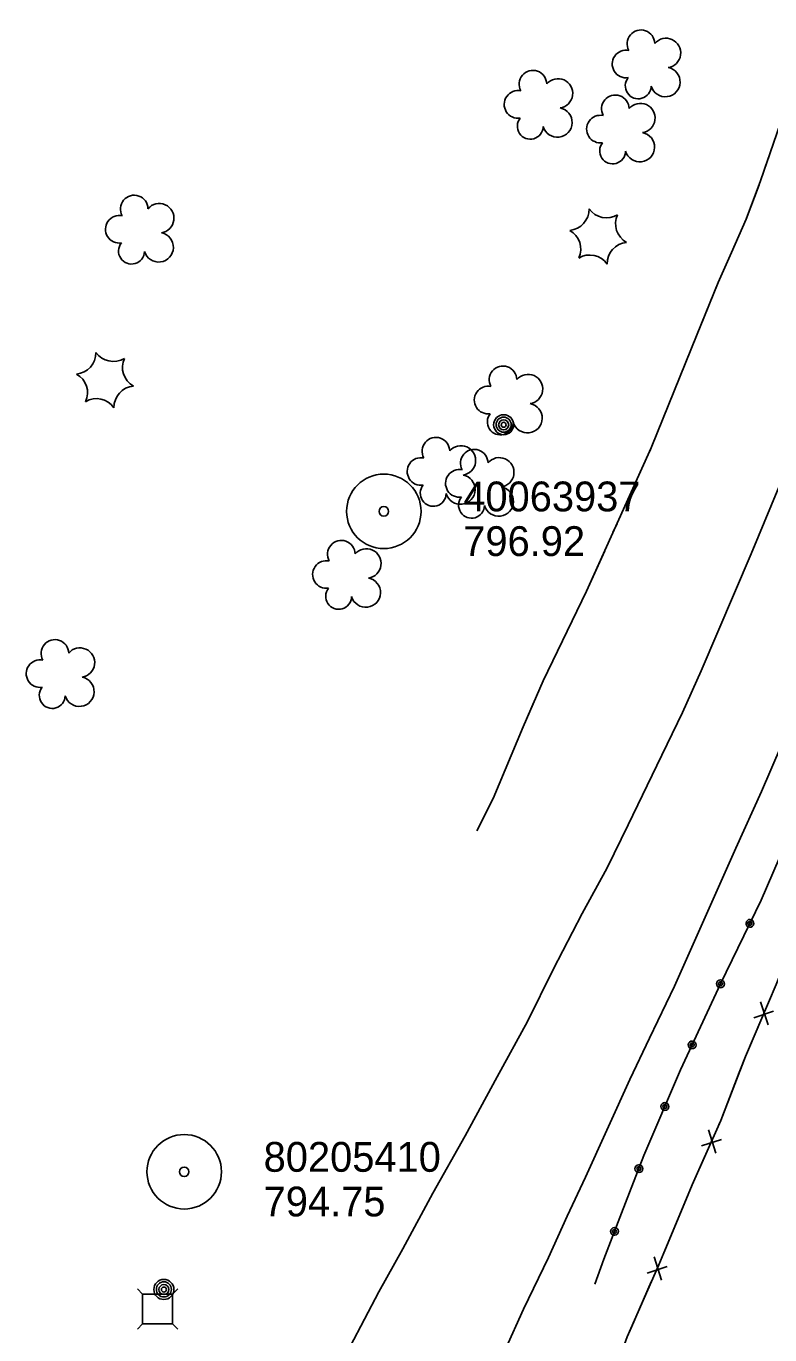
# Model space of a CAD drawing. Extents: x 591954 to 597000, y 198576 to 213500.
# Drawn here: x 593838.4 to 593988.2, y 211208.2 to 211471.8 of the extents above; entities that cross this region are included whole.
import ezdxf

# ---------------------------------------------------------------- set-up
doc = ezdxf.new("R2010")
doc.units = 0
for name, color, linetype in [('Level 11', 7, 'Continuous'), ('Level 14', 7, 'Continuous'), ('Level 15', 7, 'Continuous'), ('Level 17', 7, 'Continuous'), ('Level 18', 7, 'Continuous'), ('Level 19', 7, 'Continuous'), ('Level 21', 7, 'Continuous'), ('Level 6', 7, 'Continuous')]:
    doc.layers.add(name, color=color, linetype=linetype)

msp = doc.modelspace()

# ---------------------------------------------------------------- linework, layer by layer
at = {"layer": 'Level 11'}
for points in [[(594024.43, 211483.31), (594022.84, 211476.68), (594019.79, 211465.48), (594012.92, 211442.3), (594003.45, 211414), (593992.63, 211385.27), (593984.43, 211365.54), (593974.41, 211341.95)], [(593997.66, 211343.25), (593994.16, 211335.32), (593990.51, 211326.83), (593986.55, 211317.63), (593981.33, 211306.23), (593968.98, 211278.42), (593963.97, 211268), (593959.98, 211259.64), (593951.1, 211239.94), (593947.37, 211232.11), (593943.65, 211223.77), (593938.62, 211213.36), (593934.93, 211205.21), (593930.5, 211195.44), (593919.86, 211172.37), (593911.16, 211153), (593907.36, 211144.23), (593901.64, 211129.94), (593897.85, 211119.8), (593895.8, 211114.44)], [(593974.41, 211341.95), (593970.62, 211333.59), (593965.45, 211322.9), (593959.7, 211310.97), (593955.46, 211302.26), (593950.39, 211293.06), (593944.56, 211281.78), (593939.38, 211271.3), (593933.27, 211260.19), (593926.83, 211248.3), (593920.3, 211236.73), (593914.26, 211225.54), (593909.44, 211216.86), (593903.67, 211205.88)]]:
    msp.add_lwpolyline(points, dxfattribs=at)
at = {"layer": 'Level 14'}
for centre, radius in [((593934.6, 211391.53), 2.02), ((593934.59, 211391.54), 1.52), ((593934.6, 211391.5), 1.01), ((593934.6, 211391.51), 0.502), ((593866.16, 211217.36), 2.02), ((593866.16, 211217.37), 1.52), ((593866.17, 211217.33), 1.01), ((593866.17, 211217.34), 0.502)]:
    msp.add_circle(centre, radius, dxfattribs=at)
at = {"layer": 'Level 15'}
for p, q in [((593984.97, 211272.05), (593988.98, 211273.39)), ((593987.89, 211270.63), (593986.35, 211275.32)), ((593974.43, 211246.3), (593978.47, 211247.56)), ((593977.32, 211244.83), (593975.88, 211249.54)), ((593966.38, 211219.23), (593964.88, 211223.92)), ((593963.47, 211220.67), (593967.5, 211221.97))]:
    msp.add_line(p, q, dxfattribs=at)
for points in [[(593959.5, 211207.83), (593965.83, 211222.34), (593972.58, 211238.44), (593978.35, 211251.41), (593983.3, 211264.27), (593989.46, 211278.81), (593996.73, 211296.65), (594003.84, 211312.63), (594008.06, 211323.63), (594013.39, 211337.85), (594016.31, 211344.78)], [(593982.05, 211261.03), (593983.3, 211264.27), (593985.83, 211270.24)], [(593977.94, 211250.49), (593978.35, 211251.41), (593982.05, 211261.03)], [(593971.28, 211235.35), (593972.58, 211238.44), (593975.26, 211244.47)], [(593966.91, 211224.9), (593971.28, 211235.35)], [(593960.33, 211209.73), (593964.31, 211218.86)], [(593956.32, 211199.15), (593959.5, 211207.83), (593960.33, 211209.73)]]:
    msp.add_lwpolyline(points, dxfattribs=at)
at = {"layer": 'Level 17'}
msp.add_lwpolyline([(594006.26, 211341.75), (593996.24, 211318.48), (593986.47, 211295.78), (593978.29, 211278.93), (593970.23, 211261.58), (593962.86, 211244.33), (593958.34, 211232.69), (593954.75, 211223.46), (593952.97, 211218.41)], dxfattribs=at)
msp.add_lwpolyline([(594006.26, 211341.75), (593996.24, 211318.48), (593986.47, 211295.78), (593978.29, 211278.93), (593970.23, 211261.58), (593962.86, 211244.33), (593958.34, 211232.69), (593954.75, 211223.46), (593952.97, 211218.41)], dxfattribs=at)
msp.add_circle((593956.92, 211229.05), 0.398, dxfattribs=at)
for centre, major_axis, ratio in [((593984.2, 211291.1), (0.71, -0.345), 0.999851), ((593984.2, 211291.1), (0.337, -0.212), 0.999691), ((593978.27, 211278.9), (-0.339, -0.714), 0.999716), ((593978.27, 211278.9), (0.338, -0.209), 0.999826), ((593972.56, 211266.6), (-0.333, -0.716), 0.999812), ((593972.56, 211266.6), (-0.206, -0.34), 0.999968), ((593967.07, 211254.2), (0.726, -0.31), 0.999892), ((593967.08, 211254.2), (-0.196, -0.347), 0.999097), ((593961.83, 211241.69), (-0.287, -0.736), 0.999625), ((593961.84, 211241.69), (-0.185, -0.353), 0.999544), ((593956.92, 211229.05), (-0.286, -0.736), 0.999854)]:
    msp.add_ellipse(centre, major_axis=major_axis, ratio=ratio, dxfattribs=at)
at = {"layer": 'Level 18'}
for centre, radius, start, end in [((593962.24, 211468.26), 2.78, 1.3946, 209.1675), ((593967.29, 211466.4), 2.97, 278.4237, 139.6575), ((593959.24, 211464.18), 2.78, 78.0716, 279.0826), ((593967.17, 211460.55), 2.97, 196.0745, 79.0477), ((593940.49, 211460.12), 2.78, 1.3946, 209.1675), ((593945.54, 211458.26), 2.97, 278.4237, 139.6575), ((593961.71, 211459.78), 2.61, 140.7797, 358.7123), ((593937.49, 211456.04), 2.78, 78.0716, 279.0826), ((593957.08, 211455.15), 2.78, 1.3946, 209.1675), ((593945.42, 211452.41), 2.97, 196.0745, 79.0477), ((593962.13, 211453.29), 2.97, 278.4237, 139.6575), ((593939.96, 211451.64), 2.61, 140.7797, 358.7123), ((593954.08, 211451.07), 2.78, 78.0716, 279.0826), ((593962.02, 211447.44), 2.97, 196.0745, 79.0477), ((593956.55, 211446.67), 2.61, 140.7797, 358.7123), ((593860.18, 211434.97), 2.78, 1.3946, 209.1675), ((593865.22, 211433.11), 2.97, 278.4237, 139.6575), ((593947.51, 211434.95), 4.3, 275.2113, 0.9762), ((593955.33, 211437.5), 4.3, 215.2113, 300.9762), ((593857.18, 211430.89), 2.78, 78.0716, 279.0826), ((593961.44, 211432.01), 4.3, 155.2113, 240.9762), ((593865.11, 211427.26), 2.97, 196.0745, 79.0477), ((593945.82, 211426.91), 4.3, 335.2113, 60.9762), ((593859.64, 211426.49), 2.61, 140.7797, 358.7123), ((593959.75, 211423.97), 4.3, 95.2113, 180.9762), ((593951.93, 211421.41), 4.3, 35.2113, 120.9762), ((593848.17, 211406.01), 4.3, 275.2113, 0.9762), ((593855.99, 211408.57), 4.3, 215.2113, 300.9762), ((593862.11, 211403.08), 4.3, 155.2113, 240.9762), ((593934.46, 211400.57), 2.78, 1.3946, 209.1675), ((593846.48, 211397.97), 4.3, 335.2113, 60.9762), ((593939.5, 211398.71), 2.97, 278.4237, 139.6575), ((593860.41, 211395.03), 4.3, 95.2113, 180.9762), ((593931.46, 211396.49), 2.78, 78.0716, 279.0826), ((593852.59, 211392.48), 4.3, 35.2113, 120.9762), ((593939.39, 211392.86), 2.97, 196.0745, 79.0477), ((593933.92, 211392.09), 2.61, 140.7797, 358.7123), ((593920.95, 211386.19), 2.78, 1.3946, 209.1675), ((593925.99, 211384.33), 2.97, 278.4237, 139.6575), ((593917.95, 211382.11), 2.78, 78.0716, 279.0826), ((593928.67, 211383.78), 2.78, 1.3946, 209.1675), ((593933.71, 211381.93), 2.97, 278.4237, 139.6575), ((593925.67, 211379.71), 2.78, 78.0716, 279.0826), ((593920.41, 211377.71), 2.61, 140.7797, 358.7123), ((593925.88, 211378.48), 2.97, 196.0745, 79.0477), ((593933.6, 211376.07), 2.97, 196.0745, 79.0477), ((593928.13, 211375.31), 2.61, 140.7797, 358.7123), ((593901.9, 211365.44), 2.78, 1.3946, 209.1675), ((593906.94, 211363.58), 2.97, 278.4237, 139.6575), ((593898.9, 211361.36), 2.78, 78.0716, 279.0826), ((593906.83, 211357.72), 2.97, 196.0745, 79.0477), ((593901.36, 211356.96), 2.61, 140.7797, 358.7123), ((593844.21, 211345.47), 2.78, 1.3946, 209.1675), ((593849.25, 211343.61), 2.97, 278.4237, 139.6575), ((593841.21, 211341.39), 2.78, 78.0716, 279.0826), ((593849.14, 211337.76), 2.97, 196.0745, 79.0477), ((593843.67, 211336.99), 2.61, 140.7797, 358.7123)]:
    msp.add_arc(centre, radius, start, end, dxfattribs=at)
at = {"layer": 'Level 19'}
for points in [[(593942.54, 211339.94), (593951.28, 211358.01), (593964.31, 211386.84), (593973.58, 211409.74), (593977.81, 211420.15), (593980.52, 211426.2), (593983.44, 211432.95), (593986.34, 211440.66), (593995.56, 211467.32), (593997.02, 211471.84), (593997.95, 211476.44), (593999.76, 211489.9), (594001.32, 211495.04), (594003.91, 211500.23)], [(593988.02, 211445.51), (593987.36, 211443.62)], [(593986.03, 211439.84), (593983.44, 211432.95), (593980.52, 211426.2), (593977.81, 211420.15), (593974.93, 211413.06)], [(593974.93, 211413.06), (593973.58, 211409.74), (593964.31, 211386.84), (593964.02, 211386.19)], [(593962.37, 211382.55), (593961.55, 211380.73)], [(593959.9, 211377.08), (593959.08, 211375.26)], [(593957.43, 211371.61), (593956.61, 211369.79)], [(593954.96, 211366.15), (593951.28, 211358.01), (593942.54, 211339.94)], [(593929.21, 211309.74), (593932.49, 211316.26), (593938.51, 211330.65), (593942.54, 211339.94)], [(593942.53, 211339.92), (593942.54, 211339.94)], [(593940.94, 211336.25), (593938.51, 211330.65), (593932.49, 211316.26), (593929.21, 211309.74)]]:
    msp.add_lwpolyline(points, dxfattribs=at)
at = {"layer": 'Level 21'}
for p, q in [((593861.88, 211216.42), (593860.82, 211217.48)), ((593867.88, 211216.42), (593868.94, 211217.48)), ((593860.82, 211209.36), (593861.88, 211210.42)), ((593868.94, 211209.36), (593867.88, 211210.42))]:
    msp.add_line(p, q, dxfattribs=at)
msp.add_lwpolyline([(593861.88, 211210.42), (593867.88, 211210.42), (593867.88, 211216.42), (593861.88, 211216.42)], close=True, dxfattribs=at)
at = {"layer": 'Level 6'}
for centre, radius in [((593910.46, 211374.08), 7.5), ((593910.46, 211374.08), 7.5), ((593910.46, 211374.08), 0.96), ((593910.46, 211374.08), 0.96), ((593870.25, 211241.06), 7.5), ((593870.25, 211241.06), 7.5), ((593870.25, 211241.06), 0.96), ((593870.25, 211241.06), 0.96)]:
    msp.add_circle(centre, radius, dxfattribs=at)

# ---------------------------------------------------------------- texts
for s, p in [('40063937', (593926.46, 211374.08)), ('40063937', (593926.46, 211374.08)), ('796.92', (593926.46, 211365.08)), ('796.92', (593926.46, 211365.08)), ('80205410', (593886.25, 211241.06)), ('80205410', (593886.25, 211241.06)), ('794.75', (593886.25, 211232.07)), ('794.75', (593886.25, 211232.07))]:
    msp.add_text(s, height=6, dxfattribs=at).set_placement(p)

doc.saveas('drawing.dxf')
